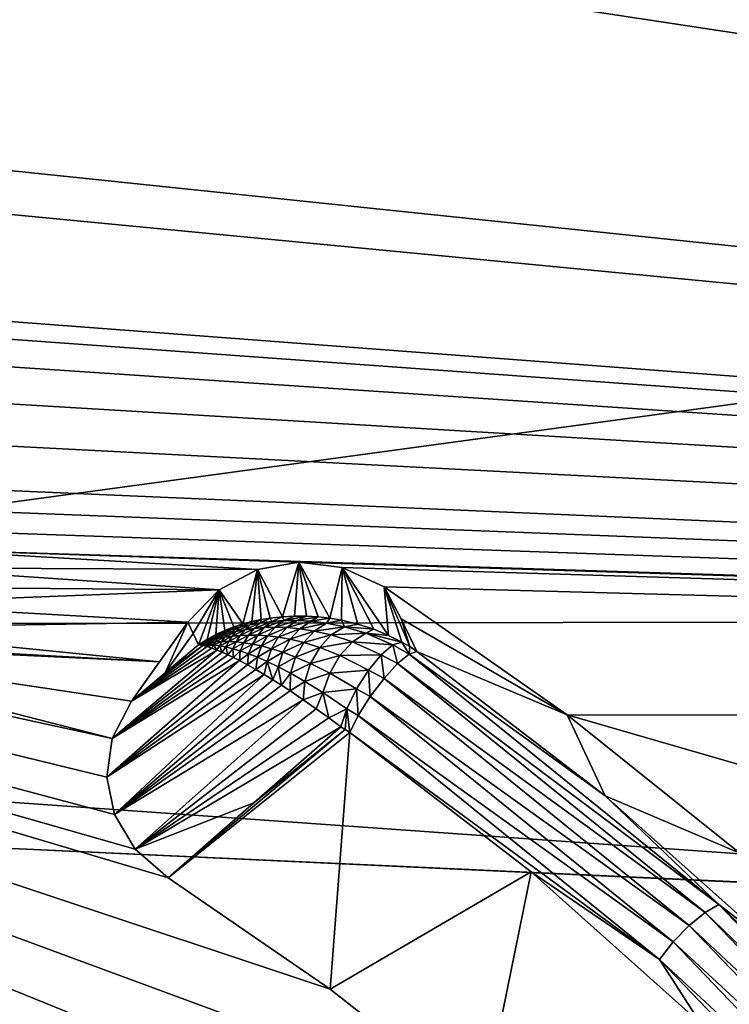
# Model space of a CAD drawing. Header units: metres. Extents: x -31 to 116, y -84 to 84.
# Tile 378 of 656: x 27.82 to 30.14, y -24.72 to -21.51. Entities that reach past the tile are written whole.
import ezdxf

# ---------------------------------------------------------------- set-up
doc = ezdxf.new("R2010")
doc.units = ezdxf.units.M
doc.layers.add('solid_80010000GA_11_1', color=7, linetype='CONTINUOUS')

msp = doc.modelspace()

# ---------------------------------------------------------------- linework, layer by layer
at = {"layer": 'solid_80010000GA_11_1'}
for points in [[(12.5, -19.366802, -55.339149), (103, -23.341595, -56.357498), (103, -18.847979, -58.015087)], [(12.5, -19.366768, 55.339161), (103, -18.848118, 58.015034), (103, -23.341688, 56.357452)], [(12.5, -23.505802, 53.711929), (12.5, -19.366768, 55.339161), (103, -23.341688, 56.357452)], [(12.5, -19.366802, -55.339149), (12.5, -23.505838, -53.711914), (103, -23.341595, -56.357498)], [(44.944008, -23.786966, -56.373806), (23.04767, -20.471352, -57.254906), (23.04767, -19.4, -57.626736)], [(44.944008, -23.786966, -56.373806), (23.04767, -19.4, -57.626736), (23.5, -19.4, -57.635067)], [(44.944008, -20.75223, 57.56015), (23.04767, -19.4, 57.626736), (23.04767, -23.726908, 55.984234)], [(44.944008, -23.786966, -56.373806), (23.5, -19.4, -57.635067), (31.5, -19.4, -57.782387)], [(44.944008, -23.786966, -56.373806), (24.505907, -21.656111, -56.844608), (23.04767, -20.471352, -57.254906)], [(44.944008, -25.275887, 55.722126), (44.944008, -20.75223, 57.56015), (23.04767, -23.726908, 55.984234)], [(44.944008, -23.786966, -56.373806), (25.942295, -21.964745, -56.752953), (24.505907, -21.656111, -56.844608)], [(44.944008, -23.786966, -56.373806), (27.327827, -22.456341, -56.586235), (25.942295, -21.964745, -56.752953)], [(44.944008, -23.786966, -56.373806), (27.43874, -22.523781, -56.56134), (27.327827, -22.456341, -56.586235)], [(44.944008, -23.786966, -56.373806), (27.528032, -22.622425, -56.523815), (27.43874, -22.523781, -56.56134)], [(44.944008, -23.786966, -56.373806), (27.585955, -22.748264, -56.474529), (27.528032, -22.622425, -56.523815)], [(31.004324, -26.905794, -54.68261), (23.04767, -26.9874, -54.487438), (23.04767, -22.747948, -56.389107)], [(28.125021, -23.85359, -56.026711), (23.04767, -22.747948, -56.389107), (26.888149, -23.536854, -56.137028)], [(30.641781, -26.411512, -54.916027), (31.004324, -26.905794, -54.68261), (23.04767, -22.747948, -56.389107)], [(30.242102, -25.938755, -55.133194), (30.641781, -26.411512, -54.916027), (23.04767, -22.747948, -56.389107)], [(29.806677, -25.489529, -55.333946), (30.242102, -25.938755, -55.133194), (23.04767, -22.747948, -56.389107)], [(29.337193, -25.066338, -55.517944), (29.806677, -25.489529, -55.333946), (23.04767, -22.747948, -56.389107)], [(28.83744, -24.672749, -55.684433), (29.337193, -25.066338, -55.517944), (23.04767, -22.747948, -56.389107)], [(28.307953, -24.309553, -55.833866), (28.83744, -24.672749, -55.684433), (23.04767, -22.747948, -56.389107)], [(28.199362, -24.216059, -55.872414), (28.307953, -24.309553, -55.833866), (23.04767, -22.747948, -56.389107)], [(28.132141, -24.102646, -55.920155), (28.199362, -24.216059, -55.872414), (23.04767, -22.747948, -56.389107)], [(28.107334, -23.980614, -55.972126), (28.132141, -24.102646, -55.920155), (23.04767, -22.747948, -56.389107)], [(28.125021, -23.85359, -56.026711), (28.107334, -23.980614, -55.972126), (23.04767, -22.747948, -56.389107)], [(44.944008, -23.786966, -56.373806), (27.60342, -22.888922, -56.417946), (27.585955, -22.748264, -56.474529)], [(44.944008, -23.786966, -56.373806), (27.577269, -23.034727, -56.357948), (27.60342, -22.888922, -56.417946)], [(44.944008, -23.786966, -56.373806), (27.547413, -23.105921, -56.3284), (27.577269, -23.034727, -56.357948)], [(44.944008, -23.786966, -56.373806), (27.506617, -23.173412, -56.299774), (27.547413, -23.105921, -56.3284)], [(44.944008, -23.786966, -56.373806), (27.463099, -23.234928, -56.273552), (27.506617, -23.173412, -56.299774)], [(28.599676, -23.302221, -56.267235), (27.41958, -23.29644, -56.247334), (27.463099, -23.234928, -56.273552)], [(28.735497, -23.27763, -56.27998), (27.463099, -23.234928, -56.273552), (44.944008, -23.786966, -56.373806)], [(28.735497, -23.27763, -56.27998), (28.599676, -23.302221, -56.267235), (27.463099, -23.234928, -56.273552)], [(28.681248, -23.455997, -55.382015), (28.599676, -23.302221, -56.267235), (28.735497, -23.27763, -56.27998)], [(28.720858, -23.45405, -55.341625), (28.681248, -23.455997, -55.382015), (28.735497, -23.27763, -56.27998)], [(28.760075, -23.454374, -55.304832), (28.720858, -23.45405, -55.341625), (28.735497, -23.27763, -56.27998)], [(28.877087, -23.295555, -56.275234), (28.735497, -23.27763, -56.27998), (44.944008, -23.786966, -56.373806)], [(28.836971, -23.461346, -55.241848), (28.735497, -23.27763, -56.27998), (28.877087, -23.295555, -56.275234)], [(28.798828, -23.456844, -55.271591), (28.760075, -23.454374, -55.304832), (28.735497, -23.27763, -56.27998)], [(28.836971, -23.461346, -55.241848), (28.798828, -23.456844, -55.271591), (28.735497, -23.27763, -56.27998)], [(28.474997, -23.368305, -56.237465), (27.368141, -23.35927, -56.220394), (27.41958, -23.29644, -56.247334)], [(28.599676, -23.302221, -56.267235), (28.474997, -23.368305, -56.237465), (27.41958, -23.29644, -56.247334)], [(28.551683, -23.479752, -55.538601), (28.474997, -23.368305, -56.237465), (28.599676, -23.302221, -56.267235)], [(28.581482, -23.471739, -55.498901), (28.551683, -23.479752, -55.538601), (28.599676, -23.302221, -56.267235)], [(28.611431, -23.46529, -55.46138), (28.581482, -23.471739, -55.498901), (28.599676, -23.302221, -56.267235)], [(28.641371, -23.460356, -55.426014), (28.611431, -23.46529, -55.46138), (28.599676, -23.302221, -56.267235)], [(28.681248, -23.455997, -55.382015), (28.641371, -23.460356, -55.426014), (28.599676, -23.302221, -56.267235)], [(28.874323, -23.467775, -55.215588), (28.836971, -23.461346, -55.241848), (28.877087, -23.295555, -56.275234)], [(28.928473, -23.480764, -55.182739), (28.874323, -23.467775, -55.215588), (28.877087, -23.295555, -56.275234)], [(29.013832, -23.358171, -56.251858), (28.877087, -23.295555, -56.275234), (44.944008, -23.786966, -56.373806)], [(29.028322, -23.517046, -55.139805), (28.877087, -23.295555, -56.275234), (29.013832, -23.358171, -56.251858)], [(28.979853, -23.497301, -55.157448), (28.928473, -23.480764, -55.182739), (28.877087, -23.295555, -56.275234)], [(29.028322, -23.517046, -55.139805), (28.979853, -23.497301, -55.157448), (28.877087, -23.295555, -56.275234)], [(12.5, -23.505838, -53.711914), (103, -27.691591, -54.352322), (103, -23.341595, -56.357498)], [(12.5, -23.505802, 53.711929), (103, -23.341688, 56.357452), (103, -27.689806, 54.35323)], [(28.474997, -23.368305, -56.237465), (27.308865, -23.413548, -56.196583), (27.368141, -23.35927, -56.220394)], [(28.474997, -23.368305, -56.237465), (28.371708, -23.474298, -56.19136), (27.308865, -23.413548, -56.196583)], [(28.389767, -23.51078, -55.981312), (28.371708, -23.474298, -56.19136), (28.474997, -23.368305, -56.237465)], [(28.389767, -23.51078, -55.981312), (28.474997, -23.368305, -56.237465), (28.40745, -23.547709, -55.771309)], [(28.43504, -23.530119, -55.719986), (28.40745, -23.547709, -55.771309), (28.474997, -23.368305, -56.237465)], [(28.463512, -23.51457, -55.671097), (28.43504, -23.530119, -55.719986), (28.474997, -23.368305, -56.237465)], [(28.492628, -23.501022, -55.624596), (28.463512, -23.51457, -55.671097), (28.474997, -23.368305, -56.237465)], [(28.522078, -23.489449, -55.58046), (28.492628, -23.501022, -55.624596), (28.474997, -23.368305, -56.237465)], [(28.551683, -23.479752, -55.538601), (28.522078, -23.489449, -55.58046), (28.474997, -23.368305, -56.237465)], [(29.612621, -23.776268, -56.087772), (29.013832, -23.358171, -56.251858), (44.944008, -23.786966, -56.373806)], [(29.069443, -23.463413, -55.681427), (29.013832, -23.358171, -56.251858), (29.612621, -23.776268, -56.087772)], [(29.097637, -23.553596, -55.126205), (29.013832, -23.358171, -56.251858), (29.069443, -23.463413, -55.681427)], [(29.072515, -23.539059, -55.129856), (29.028322, -23.517046, -55.139805), (29.013832, -23.358171, -56.251858)], [(29.097637, -23.553596, -55.126205), (29.072515, -23.539059, -55.129856), (29.013832, -23.358171, -56.251858)], [(28.371708, -23.474298, -56.19136), (27.175976, -23.49333, -56.160854), (27.308865, -23.413548, -56.196583)], [(28.685934, -23.468887, -55.326), (28.681248, -23.455997, -55.382015), (28.720858, -23.45405, -55.341625)], [(28.685934, -23.468887, -55.326), (28.720858, -23.45405, -55.341625), (28.760075, -23.454374, -55.304832)], [(28.371708, -23.474298, -56.19136), (28.279554, -23.603041, -56.135643), (27.175976, -23.49333, -56.160854)], [(28.371708, -23.474298, -56.19136), (28.187561, -23.731659, -56.079662), (28.279554, -23.603041, -56.135643)], [(28.297607, -23.639507, -55.925663), (28.187561, -23.731659, -56.079662), (28.371708, -23.474298, -56.19136)], [(28.389767, -23.51078, -55.981312), (28.297607, -23.639507, -55.925663), (28.371708, -23.474298, -56.19136)], [(28.51325, -23.498873, -55.570126), (28.522078, -23.489449, -55.58046), (28.551683, -23.479752, -55.538601)], [(28.54369, -23.489824, -55.520603), (28.51325, -23.498873, -55.570126), (28.551683, -23.479752, -55.538601)], [(28.529575, -23.503878, -55.513046), (28.54369, -23.489824, -55.520603), (28.575951, -23.482164, -55.471416)], [(28.558451, -23.498487, -55.461948), (28.529575, -23.503878, -55.513046), (28.575951, -23.482164, -55.471416)], [(28.54369, -23.489824, -55.520603), (28.551683, -23.479752, -55.538601), (28.581482, -23.471739, -55.498901)], [(28.575951, -23.482164, -55.471416), (28.54369, -23.489824, -55.520603), (28.581482, -23.471739, -55.498901)], [(28.558451, -23.498487, -55.461948), (28.575951, -23.482164, -55.471416), (28.610224, -23.476007, -55.422585)], [(28.589163, -23.4944, -55.410969), (28.558451, -23.498487, -55.461948), (28.610224, -23.476007, -55.422585)], [(28.575951, -23.482164, -55.471416), (28.581482, -23.471739, -55.498901), (28.611431, -23.46529, -55.46138)], [(28.610224, -23.476007, -55.422585), (28.575951, -23.482164, -55.471416), (28.611431, -23.46529, -55.46138)], [(28.589163, -23.4944, -55.410969), (28.610224, -23.476007, -55.422585), (28.646763, -23.4715, -55.3741)], [(28.621981, -23.491737, -55.36002), (28.589163, -23.4944, -55.410969), (28.646763, -23.4715, -55.3741)], [(28.610224, -23.476007, -55.422585), (28.611431, -23.46529, -55.46138), (28.641371, -23.460356, -55.426014)], [(28.646763, -23.4715, -55.3741), (28.610224, -23.476007, -55.422585), (28.641371, -23.460356, -55.426014)], [(28.621981, -23.491737, -55.36002), (28.646763, -23.4715, -55.3741), (28.685934, -23.468887, -55.326)], [(28.657301, -23.490732, -55.309063), (28.621981, -23.491737, -55.36002), (28.685934, -23.468887, -55.326)], [(28.646763, -23.4715, -55.3741), (28.641371, -23.460356, -55.426014), (28.681248, -23.455997, -55.382015)], [(28.685934, -23.468887, -55.326), (28.646763, -23.4715, -55.3741), (28.681248, -23.455997, -55.382015)], [(28.657301, -23.490732, -55.309063), (28.685934, -23.468887, -55.326), (28.728199, -23.468603, -55.278553)], [(28.69565, -23.491844, -55.258327), (28.657301, -23.490732, -55.309063), (28.728199, -23.468603, -55.278553)], [(28.728199, -23.468603, -55.278553), (28.685934, -23.468887, -55.326), (28.760075, -23.454374, -55.304832)], [(28.69565, -23.491844, -55.258327), (28.728199, -23.468603, -55.278553), (28.774342, -23.471189, -55.231823)], [(28.73793, -23.495611, -55.207668), (28.69565, -23.491844, -55.258327), (28.774342, -23.471189, -55.231823)], [(28.728199, -23.468603, -55.278553), (28.760075, -23.454374, -55.304832), (28.798828, -23.456844, -55.271591)], [(28.774342, -23.471189, -55.231823), (28.728199, -23.468603, -55.278553), (28.798828, -23.456844, -55.271591)], [(28.73793, -23.495611, -55.207668), (28.774342, -23.471189, -55.231823), (28.825634, -23.477499, -55.185814)], [(28.785637, -23.502897, -55.156734), (28.73793, -23.495611, -55.207668), (28.825634, -23.477499, -55.185814)], [(28.774342, -23.471189, -55.231823), (28.798828, -23.456844, -55.271591), (28.836971, -23.461346, -55.241848)], [(28.825634, -23.477499, -55.185814), (28.774342, -23.471189, -55.231823), (28.836971, -23.461346, -55.241848)], [(28.785637, -23.502897, -55.156734), (28.825634, -23.477499, -55.185814), (28.8841, -23.4893, -55.141178)], [(28.825634, -23.477499, -55.185814), (28.836971, -23.461346, -55.241848), (28.874323, -23.467775, -55.215588)], [(28.8841, -23.4893, -55.141178), (28.825634, -23.477499, -55.185814), (28.874323, -23.467775, -55.215588)], [(28.8841, -23.4893, -55.141178), (28.874323, -23.467775, -55.215588), (28.928473, -23.480764, -55.182739)], [(28.8841, -23.4893, -55.141178), (28.928473, -23.480764, -55.182739), (28.979853, -23.497301, -55.157448)], [(29.069443, -23.463413, -55.681427), (29.612621, -23.776268, -56.087772), (29.121498, -23.569572, -55.123573)], [(29.097637, -23.553596, -55.126205), (29.069443, -23.463413, -55.681427), (29.121498, -23.569572, -55.123573)], [(12.5, -27.509588, 51.775642), (12.5, -23.505802, 53.711929), (103, -27.689806, 54.35323)], [(12.5, -23.505838, -53.711914), (12.5, -27.509621, -51.775623), (103, -27.691591, -54.352322)], [(28.279554, -23.603041, -56.135643), (27.030684, -23.534685, -56.14069), (27.175976, -23.49333, -56.160854)], [(28.389767, -23.51078, -55.981312), (28.40745, -23.547709, -55.771309), (28.297607, -23.639507, -55.925663)], [(28.457298, -23.520838, -55.670113), (28.43504, -23.530119, -55.719986), (28.463512, -23.51457, -55.671097)], [(28.447422, -23.533344, -55.664715), (28.452232, -23.526974, -55.667377), (28.476595, -23.518181, -55.615746)], [(28.469261, -23.527676, -55.61171), (28.447422, -23.533344, -55.664715), (28.476595, -23.518181, -55.615746)], [(28.452232, -23.526974, -55.667377), (28.457298, -23.520838, -55.670113), (28.484488, -23.509228, -55.619965)], [(28.476595, -23.518181, -55.615746), (28.452232, -23.526974, -55.667377), (28.484488, -23.509228, -55.619965)], [(28.457298, -23.520838, -55.670113), (28.463512, -23.51457, -55.671097), (28.492628, -23.501022, -55.624596)], [(28.484488, -23.509228, -55.619965), (28.457298, -23.520838, -55.670113), (28.492628, -23.501022, -55.624596)], [(28.469261, -23.527676, -55.61171), (28.476595, -23.518181, -55.615746), (28.50234, -23.510466, -55.564308)], [(28.492397, -23.52306, -55.558849), (28.469261, -23.527676, -55.61171), (28.50234, -23.510466, -55.564308)], [(28.476595, -23.518181, -55.615746), (28.484488, -23.509228, -55.619965), (28.51325, -23.498873, -55.570126)], [(28.50234, -23.510466, -55.564308), (28.476595, -23.518181, -55.615746), (28.51325, -23.498873, -55.570126)], [(28.484488, -23.509228, -55.619965), (28.492628, -23.501022, -55.624596), (28.522078, -23.489449, -55.58046)], [(28.51325, -23.498873, -55.570126), (28.484488, -23.509228, -55.619965), (28.522078, -23.489449, -55.58046)], [(28.492397, -23.52306, -55.558849), (28.50234, -23.510466, -55.564308), (28.529575, -23.503878, -55.513046)], [(28.516928, -23.51955, -55.506104), (28.492397, -23.52306, -55.558849), (28.529575, -23.503878, -55.513046)], [(28.50234, -23.510466, -55.564308), (28.51325, -23.498873, -55.570126), (28.54369, -23.489824, -55.520603)], [(28.529575, -23.503878, -55.513046), (28.50234, -23.510466, -55.564308), (28.54369, -23.489824, -55.520603)], [(28.50589, -23.536667, -55.499851), (28.516928, -23.51955, -55.506104), (28.542995, -23.517231, -55.453442)], [(28.529842, -23.53808, -55.446041), (28.50589, -23.536667, -55.499851), (28.542995, -23.517231, -55.453442)], [(28.516928, -23.51955, -55.506104), (28.529575, -23.503878, -55.513046), (28.558451, -23.498487, -55.461948)], [(28.542995, -23.517231, -55.453442), (28.516928, -23.51955, -55.506104), (28.558451, -23.498487, -55.461948)], [(28.529842, -23.53808, -55.446041), (28.542995, -23.517231, -55.453442), (28.570791, -23.516211, -55.400795)], [(28.555525, -23.540943, -55.392303), (28.529842, -23.53808, -55.446041), (28.570791, -23.516211, -55.400795)], [(28.542995, -23.517231, -55.453442), (28.558451, -23.498487, -55.461948), (28.589163, -23.4944, -55.410969)], [(28.570791, -23.516211, -55.400795), (28.542995, -23.517231, -55.453442), (28.589163, -23.4944, -55.410969)], [(28.555525, -23.540943, -55.392303), (28.570791, -23.516211, -55.400795), (28.600567, -23.51663, -55.348045)], [(28.583174, -23.545418, -55.338535), (28.555525, -23.540943, -55.392303), (28.600567, -23.51663, -55.348045)], [(28.570791, -23.516211, -55.400795), (28.589163, -23.4944, -55.410969), (28.621981, -23.491737, -55.36002)], [(28.600567, -23.51663, -55.348045), (28.570791, -23.516211, -55.400795), (28.621981, -23.491737, -55.36002)], [(28.583174, -23.545418, -55.338535), (28.600567, -23.51663, -55.348045), (28.632715, -23.518734, -55.295097)], [(28.600567, -23.51663, -55.348045), (28.621981, -23.491737, -55.36002), (28.657301, -23.490732, -55.309063)], [(28.632715, -23.518734, -55.295097), (28.600567, -23.51663, -55.348045), (28.657301, -23.490732, -55.309063)], [(28.632715, -23.518734, -55.295097), (28.657301, -23.490732, -55.309063), (28.69565, -23.491844, -55.258327)], [(28.66778, -23.523003, -55.242184), (28.632715, -23.518734, -55.295097), (28.69565, -23.491844, -55.258327)], [(28.66778, -23.523003, -55.242184), (28.69565, -23.491844, -55.258327), (28.73793, -23.495611, -55.207668)], [(28.706673, -23.530006, -55.189064), (28.66778, -23.523003, -55.242184), (28.73793, -23.495611, -55.207668)], [(28.706673, -23.530006, -55.189064), (28.73793, -23.495611, -55.207668), (28.785637, -23.502897, -55.156734)], [(28.750929, -23.540653, -55.135231), (28.706673, -23.530006, -55.189064), (28.785637, -23.502897, -55.156734)], [(28.750929, -23.540653, -55.135231), (28.785637, -23.502897, -55.156734), (28.841331, -23.515667, -55.105846)], [(28.803284, -23.557001, -55.080894), (28.750929, -23.540653, -55.135231), (28.841331, -23.515667, -55.105846)], [(28.841331, -23.515667, -55.105846), (28.785637, -23.502897, -55.156734), (28.8841, -23.4893, -55.141178)], [(28.803284, -23.557001, -55.080894), (28.841331, -23.515667, -55.105846), (28.910509, -23.537764, -55.054749)], [(28.841331, -23.515667, -55.105846), (28.8841, -23.4893, -55.141178), (28.953926, -23.509935, -55.098537)], [(28.910509, -23.537764, -55.054749), (28.841331, -23.515667, -55.105846), (28.953926, -23.509935, -55.098537)], [(28.953926, -23.509935, -55.098537), (28.8841, -23.4893, -55.141178), (28.979853, -23.497301, -55.157448)], [(28.910509, -23.537764, -55.054749), (28.953926, -23.509935, -55.098537), (29.042582, -23.548267, -55.063625)], [(28.953926, -23.509935, -55.098537), (28.979853, -23.497301, -55.157448), (29.028322, -23.517046, -55.139805)], [(28.953926, -23.509935, -55.098537), (29.028322, -23.517046, -55.139805), (29.072515, -23.539059, -55.129856)], [(28.953926, -23.509935, -55.098537), (29.072515, -23.539059, -55.129856), (29.042582, -23.548267, -55.063625)], [(28.279554, -23.603041, -56.135643), (26.888149, -23.536854, -56.137028), (27.030684, -23.534685, -56.14069)], [(28.187561, -23.731659, -56.079662), (28.125021, -23.85359, -56.026711), (26.888149, -23.536854, -56.137028)], [(28.279554, -23.603041, -56.135643), (28.187561, -23.731659, -56.079662), (26.888149, -23.536854, -56.137028)], [(28.420609, -23.550081, -55.712055), (28.187561, -23.731659, -56.079662), (28.297607, -23.639507, -55.925663)], [(28.420609, -23.550081, -55.712055), (28.43508, -23.553873, -55.655499), (28.187561, -23.731659, -56.079662)], [(28.420609, -23.550081, -55.712055), (28.297607, -23.639507, -55.925663), (28.40745, -23.547709, -55.771309)], [(28.42453, -23.543293, -55.716595), (28.40745, -23.547709, -55.771309), (28.43504, -23.530119, -55.719986)], [(28.420609, -23.550081, -55.712055), (28.40745, -23.547709, -55.771309), (28.42453, -23.543293, -55.716595)], [(28.420609, -23.550081, -55.712055), (28.42453, -23.543293, -55.716595), (28.442877, -23.539936, -55.662128)], [(28.438602, -23.54674, -55.659626), (28.420609, -23.550081, -55.712055), (28.442877, -23.539936, -55.662128)], [(28.438602, -23.54674, -55.659626), (28.43508, -23.553873, -55.655499), (28.420609, -23.550081, -55.712055)], [(28.42453, -23.543293, -55.716595), (28.43504, -23.530119, -55.719986), (28.457298, -23.520838, -55.670113)], [(28.452232, -23.526974, -55.667377), (28.42453, -23.543293, -55.716595), (28.457298, -23.520838, -55.670113)], [(28.447422, -23.533344, -55.664715), (28.42453, -23.543293, -55.716595), (28.452232, -23.526974, -55.667377)], [(28.442877, -23.539936, -55.662128), (28.42453, -23.543293, -55.716595), (28.447422, -23.533344, -55.664715)], [(28.456388, -23.548147, -55.604248), (28.43508, -23.553873, -55.655499), (28.438602, -23.54674, -55.659626)], [(28.456388, -23.548147, -55.604248), (28.450676, -23.558947, -55.601608), (28.43508, -23.553873, -55.655499)], [(28.438602, -23.54674, -55.659626), (28.442877, -23.539936, -55.662128), (28.462517, -23.537678, -55.607872)], [(28.456388, -23.548147, -55.604248), (28.438602, -23.54674, -55.659626), (28.462517, -23.537678, -55.607872)], [(28.442877, -23.539936, -55.662128), (28.447422, -23.533344, -55.664715), (28.469261, -23.527676, -55.61171)], [(28.462517, -23.537678, -55.607872), (28.442877, -23.539936, -55.662128), (28.469261, -23.527676, -55.61171)], [(28.456388, -23.548147, -55.604248), (28.467207, -23.565159, -55.550411), (28.450676, -23.558947, -55.601608)], [(28.456388, -23.548147, -55.604248), (28.462517, -23.537678, -55.607872), (28.483492, -23.536564, -55.553787)], [(28.475691, -23.550882, -55.54916), (28.456388, -23.548147, -55.604248), (28.483492, -23.536564, -55.553787)], [(28.475691, -23.550882, -55.54916), (28.467207, -23.565159, -55.550411), (28.456388, -23.548147, -55.604248)], [(28.462517, -23.537678, -55.607872), (28.469261, -23.527676, -55.61171), (28.492397, -23.52306, -55.558849)], [(28.483492, -23.536564, -55.553787), (28.462517, -23.537678, -55.607872), (28.492397, -23.52306, -55.558849)], [(28.475691, -23.550882, -55.54916), (28.483492, -23.536564, -55.553787), (28.50589, -23.536667, -55.499851)], [(28.49659, -23.555029, -55.494366), (28.475691, -23.550882, -55.54916), (28.50589, -23.536667, -55.499851)], [(28.483492, -23.536564, -55.553787), (28.492397, -23.52306, -55.558849), (28.516928, -23.51955, -55.506104)], [(28.50589, -23.536667, -55.499851), (28.483492, -23.536564, -55.553787), (28.516928, -23.51955, -55.506104)], [(28.49659, -23.555029, -55.494366), (28.50589, -23.536667, -55.499851), (28.529842, -23.53808, -55.446041)], [(28.519211, -23.560694, -55.439873), (28.49659, -23.555029, -55.494366), (28.529842, -23.53808, -55.446041)], [(28.519211, -23.560694, -55.439873), (28.529842, -23.53808, -55.446041), (28.555525, -23.540943, -55.392303)], [(28.543718, -23.568027, -55.385685), (28.519211, -23.560694, -55.439873), (28.555525, -23.540943, -55.392303)], [(28.543718, -23.568027, -55.385685), (28.555525, -23.540943, -55.392303), (28.583174, -23.545418, -55.338535)], [(28.570337, -23.577219, -55.331779), (28.543718, -23.568027, -55.385685), (28.583174, -23.545418, -55.338535)], [(28.570337, -23.577219, -55.331779), (28.583174, -23.545418, -55.338535), (28.613155, -23.551781, -55.284668)], [(28.613155, -23.551781, -55.284668), (28.583174, -23.545418, -55.338535), (28.632715, -23.518734, -55.295097)], [(28.613155, -23.551781, -55.284668), (28.632715, -23.518734, -55.295097), (28.66778, -23.523003, -55.242184)], [(28.645987, -23.560509, -55.230934), (28.613155, -23.551781, -55.284668), (28.66778, -23.523003, -55.242184)], [(28.645987, -23.560509, -55.230934), (28.66778, -23.523003, -55.242184), (28.706673, -23.530006, -55.189064)], [(28.682518, -23.572206, -55.177162), (28.645987, -23.560509, -55.230934), (28.706673, -23.530006, -55.189064)], [(28.682518, -23.572206, -55.177162), (28.706673, -23.530006, -55.189064), (28.750929, -23.540653, -55.135231)], [(28.724178, -23.587833, -55.122955), (28.682518, -23.572206, -55.177162), (28.750929, -23.540653, -55.135231)], [(28.724178, -23.587833, -55.122955), (28.750929, -23.540653, -55.135231), (28.803284, -23.557001, -55.080894)], [(28.869656, -23.583096, -55.025448), (28.803284, -23.557001, -55.080894), (28.910509, -23.537764, -55.054749)], [(28.869656, -23.583096, -55.025448), (28.910509, -23.537764, -55.054749), (29.004091, -23.58021, -55.009605)], [(28.910509, -23.537764, -55.054749), (29.042582, -23.548267, -55.063625), (29.004091, -23.58021, -55.009605)], [(29.004091, -23.58021, -55.009605), (29.042582, -23.548267, -55.063625), (29.058329, -23.608986, -54.996864)], [(29.042582, -23.548267, -55.063625), (29.072515, -23.539059, -55.129856), (29.096186, -23.578081, -55.054146)], [(29.042582, -23.548267, -55.063625), (29.096186, -23.578081, -55.054146), (29.058329, -23.608986, -54.996864)], [(29.096186, -23.578081, -55.054146), (29.072515, -23.539059, -55.129856), (29.097637, -23.553596, -55.126205)], [(28.467207, -23.565159, -55.550411), (28.125021, -23.85359, -56.026711), (28.187561, -23.731659, -56.079662)], [(28.467207, -23.565159, -55.550411), (28.484541, -23.572392, -55.501835), (28.125021, -23.85359, -56.026711)], [(28.484541, -23.572392, -55.501835), (28.502611, -23.580559, -55.455734), (28.125021, -23.85359, -56.026711)], [(28.502611, -23.580559, -55.455734), (28.521322, -23.589577, -55.41209), (28.125021, -23.85359, -56.026711)], [(28.43508, -23.553873, -55.655499), (28.450676, -23.558947, -55.601608), (28.187561, -23.731659, -56.079662)], [(28.450676, -23.558947, -55.601608), (28.467207, -23.565159, -55.550411), (28.187561, -23.731659, -56.079662)], [(28.475691, -23.550882, -55.54916), (28.484541, -23.572392, -55.501835), (28.467207, -23.565159, -55.550411)], [(28.49659, -23.555029, -55.494366), (28.484541, -23.572392, -55.501835), (28.475691, -23.550882, -55.54916)], [(28.49659, -23.555029, -55.494366), (28.502611, -23.580559, -55.455734), (28.484541, -23.572392, -55.501835)], [(28.519211, -23.560694, -55.439873), (28.502611, -23.580559, -55.455734), (28.49659, -23.555029, -55.494366)], [(28.519211, -23.560694, -55.439873), (28.521322, -23.589577, -55.41209), (28.502611, -23.580559, -55.455734)], [(28.543718, -23.568027, -55.385685), (28.521322, -23.589577, -55.41209), (28.519211, -23.560694, -55.439873)], [(28.543718, -23.568027, -55.385685), (28.540564, -23.59936, -55.370903), (28.521322, -23.589577, -55.41209)], [(28.570337, -23.577219, -55.331779), (28.540564, -23.59936, -55.370903), (28.543718, -23.568027, -55.385685)], [(28.570337, -23.577219, -55.331779), (28.566986, -23.613506, -55.319584), (28.540564, -23.59936, -55.370903)], [(28.5994, -23.588558, -55.278179), (28.566986, -23.613506, -55.319584), (28.570337, -23.577219, -55.331779)], [(28.5994, -23.588558, -55.278179), (28.570337, -23.577219, -55.331779), (28.613155, -23.551781, -55.284668)], [(28.5994, -23.588558, -55.278179), (28.613155, -23.551781, -55.284668), (28.645987, -23.560509, -55.230934)], [(28.631367, -23.602478, -55.225147), (28.5994, -23.588558, -55.278179), (28.645987, -23.560509, -55.230934)], [(28.631367, -23.602478, -55.225147), (28.645987, -23.560509, -55.230934), (28.682518, -23.572206, -55.177162)], [(28.666985, -23.619585, -55.172718), (28.631367, -23.602478, -55.225147), (28.682518, -23.572206, -55.177162)], [(28.666985, -23.619585, -55.172718), (28.682518, -23.572206, -55.177162), (28.724178, -23.587833, -55.122955)], [(28.773518, -23.609371, -55.06863), (28.724178, -23.587833, -55.122955), (28.803284, -23.557001, -55.080894)], [(28.773518, -23.609371, -55.06863), (28.803284, -23.557001, -55.080894), (28.869656, -23.583096, -55.025448)], [(28.869656, -23.583096, -55.025448), (29.004091, -23.58021, -55.009605), (28.962421, -23.630413, -54.975327)], [(28.962421, -23.630413, -54.975327), (29.004091, -23.58021, -55.009605), (29.013687, -23.657639, -54.960583)], [(29.004091, -23.58021, -55.009605), (29.058329, -23.608986, -54.996864), (29.013687, -23.657639, -54.960583)], [(29.058329, -23.608986, -54.996864), (29.096186, -23.578081, -55.054146), (30.108292, -24.396463, -54.723404)], [(29.096186, -23.578081, -55.054146), (29.097637, -23.553596, -55.126205), (29.121498, -23.569572, -55.123573)], [(29.096186, -23.578081, -55.054146), (29.121498, -23.569572, -55.123573), (29.736757, -24.041321, -54.935436)], [(30.108292, -24.396463, -54.723404), (29.096186, -23.578081, -55.054146), (29.736757, -24.041321, -54.935436)], [(29.736757, -24.041321, -54.935436), (29.121498, -23.569572, -55.123573), (29.612621, -23.776268, -56.087772)], [(28.540564, -23.59936, -55.370903), (28.107334, -23.980614, -55.972126), (28.125021, -23.85359, -56.026711)], [(28.540564, -23.59936, -55.370903), (28.566986, -23.613506, -55.319584), (28.107334, -23.980614, -55.972126)], [(28.566986, -23.613506, -55.319584), (28.59411, -23.628773, -55.2724), (28.107334, -23.980614, -55.972126)], [(28.521322, -23.589577, -55.41209), (28.540564, -23.59936, -55.370903), (28.125021, -23.85359, -56.026711)], [(28.5994, -23.588558, -55.278179), (28.59411, -23.628773, -55.2724), (28.566986, -23.613506, -55.319584)], [(28.631367, -23.602478, -55.225147), (28.59411, -23.628773, -55.2724), (28.5994, -23.588558, -55.278179)], [(28.631367, -23.602478, -55.225147), (28.621784, -23.645025, -55.229328), (28.59411, -23.628773, -55.2724)], [(28.631367, -23.602478, -55.225147), (28.649883, -23.662153, -55.190315), (28.621784, -23.645025, -55.229328)], [(28.666985, -23.619585, -55.172718), (28.649883, -23.662153, -55.190315), (28.631367, -23.602478, -55.225147)], [(28.707462, -23.640814, -55.120865), (28.666985, -23.619585, -55.172718), (28.724178, -23.587833, -55.122955)], [(28.707462, -23.640814, -55.120865), (28.724178, -23.587833, -55.122955), (28.773518, -23.609371, -55.06863)], [(28.754868, -23.667871, -55.070255), (28.707462, -23.640814, -55.120865), (28.773518, -23.609371, -55.06863)], [(28.754868, -23.667871, -55.070255), (28.773518, -23.609371, -55.06863), (28.836016, -23.640697, -55.013916)], [(28.836016, -23.640697, -55.013916), (28.773518, -23.609371, -55.06863), (28.869656, -23.583096, -55.025448)], [(28.836016, -23.640697, -55.013916), (28.869656, -23.583096, -55.025448), (28.962421, -23.630413, -54.975327)], [(30.063753, -24.422079, -54.668358), (29.013687, -23.657639, -54.960583), (29.058329, -23.608986, -54.996864)], [(30.063753, -24.422079, -54.668358), (29.058329, -23.608986, -54.996864), (30.108292, -24.396463, -54.723404)], [(28.59411, -23.628773, -55.2724), (28.621784, -23.645025, -55.229328), (28.107334, -23.980614, -55.972126)], [(28.621784, -23.645025, -55.229328), (28.132141, -24.102646, -55.920155), (28.107334, -23.980614, -55.972126)], [(28.621784, -23.645025, -55.229328), (28.649883, -23.662153, -55.190315), (28.132141, -24.102646, -55.920155)], [(28.666985, -23.619585, -55.172718), (28.678291, -23.680052, -55.155285), (28.649883, -23.662153, -55.190315)], [(28.707462, -23.640814, -55.120865), (28.678291, -23.680052, -55.155285), (28.666985, -23.619585, -55.172718)], [(28.707462, -23.640814, -55.120865), (28.706879, -23.698606, -55.124237), (28.678291, -23.680052, -55.155285)], [(28.754868, -23.667871, -55.070255), (28.706879, -23.698606, -55.124237), (28.707462, -23.640814, -55.120865)], [(28.813463, -23.704023, -55.021545), (28.754868, -23.667871, -55.070255), (28.836016, -23.640697, -55.013916)], [(28.813463, -23.704023, -55.021545), (28.836016, -23.640697, -55.013916), (28.923206, -23.692005, -54.965294)], [(28.836016, -23.640697, -55.013916), (28.962421, -23.630413, -54.975327), (28.923206, -23.692005, -54.965294)], [(28.923206, -23.692005, -54.965294), (28.962421, -23.630413, -54.975327), (28.968609, -23.717175, -54.950615)], [(28.962421, -23.630413, -54.975327), (29.013687, -23.657639, -54.960583), (28.968609, -23.717175, -54.950615)], [(28.649883, -23.662153, -55.190315), (28.678291, -23.680052, -55.155285), (28.132141, -24.102646, -55.920155)], [(28.754868, -23.667871, -55.070255), (28.749718, -23.727371, -55.08519), (28.706879, -23.698606, -55.124237)], [(28.813463, -23.704023, -55.021545), (28.749718, -23.727371, -55.08519), (28.754868, -23.667871, -55.070255)], [(30.011673, -24.464788, -54.634598), (28.968609, -23.717175, -54.950615), (29.013687, -23.657639, -54.960583)], [(30.063753, -24.422079, -54.668358), (30.011673, -24.464788, -54.634598), (29.013687, -23.657639, -54.960583)], [(28.678291, -23.680052, -55.155285), (28.706879, -23.698606, -55.124237), (28.132141, -24.102646, -55.920155)], [(28.706879, -23.698606, -55.124237), (28.749718, -23.727371, -55.08519), (28.132141, -24.102646, -55.920155)], [(28.813463, -23.704023, -55.021545), (28.791977, -23.756804, -55.054996), (28.749718, -23.727371, -55.08519)], [(28.813463, -23.704023, -55.021545), (28.833319, -23.786596, -55.033466), (28.791977, -23.756804, -55.054996)], [(28.813463, -23.704023, -55.021545), (28.923206, -23.692005, -54.965294), (28.891781, -23.756699, -54.98101)], [(28.813463, -23.704023, -55.021545), (28.891781, -23.756699, -54.98101), (28.833319, -23.786596, -55.033466)], [(28.891781, -23.756699, -54.98101), (28.923206, -23.692005, -54.965294), (28.929508, -23.77907, -54.968227)], [(28.923206, -23.692005, -54.965294), (28.968609, -23.717175, -54.950615), (28.929508, -23.77907, -54.968227)], [(44.944008, -25.275887, 55.722126), (23.04767, -23.726908, 55.984234), (23.04767, -27.916229, 54.017448)], [(28.749718, -23.727371, -55.08519), (28.199362, -24.216059, -55.872414), (28.132141, -24.102646, -55.920155)], [(28.749718, -23.727371, -55.08519), (28.791977, -23.756804, -55.054996), (28.199362, -24.216059, -55.872414)], [(29.959459, -24.518578, -54.627071), (28.929508, -23.77907, -54.968227), (28.968609, -23.717175, -54.950615)], [(30.011673, -24.464788, -54.634598), (29.959459, -24.518578, -54.627071), (28.968609, -23.717175, -54.950615)], [(28.791977, -23.756804, -55.054996), (28.833319, -23.786596, -55.033466), (28.199362, -24.216059, -55.872414)], [(28.891781, -23.756699, -54.98101), (28.872465, -23.815729, -55.020523), (28.833319, -23.786596, -55.033466)], [(28.891781, -23.756699, -54.98101), (28.887123, -23.824903, -55.015083), (28.872465, -23.815729, -55.020523)], [(28.891781, -23.756699, -54.98101), (28.901815, -23.834812, -55.010639), (28.887123, -23.824903, -55.015083)], [(28.891781, -23.756699, -54.98101), (28.929508, -23.77907, -54.968227), (28.901815, -23.834812, -55.010639)], [(28.833319, -23.786596, -55.033466), (28.872465, -23.815729, -55.020523), (28.199362, -24.216059, -55.872414)], [(28.929508, -23.77907, -54.968227), (29.914537, -24.575731, -54.646702), (28.901815, -23.834812, -55.010639)], [(29.959459, -24.518578, -54.627071), (29.914537, -24.575731, -54.646702), (28.929508, -23.77907, -54.968227)], [(29.612621, -23.776268, -56.087772), (44.944008, -23.786966, -56.373806), (44.944008, -28.208645, -54.296394)], [(30.177885, -24.228657, -55.904594), (29.612621, -23.776268, -56.087772), (44.944008, -28.208645, -54.296394)], [(29.736757, -24.041321, -54.935436), (29.612621, -23.776268, -56.087772), (30.177885, -24.228657, -55.904594)], [(28.587515, -24.064459, -55.432682), (28.199362, -24.216059, -55.872414), (28.872465, -23.815729, -55.020523)], [(28.887123, -23.824903, -55.015083), (28.901815, -23.834812, -55.010639), (28.307953, -24.309553, -55.833866)], [(28.587515, -24.064459, -55.432682), (28.887123, -23.824903, -55.015083), (28.307953, -24.309553, -55.833866)], [(28.901815, -23.834812, -55.010639), (28.83744, -24.672749, -55.684433), (28.307953, -24.309553, -55.833866)], [(28.587515, -24.064459, -55.432682), (28.872465, -23.815729, -55.020523), (28.887123, -23.824903, -55.015083)], [(28.901815, -23.834812, -55.010639), (29.495243, -24.290222, -54.829735), (28.83744, -24.672749, -55.684433)], [(29.914537, -24.575731, -54.646702), (29.495243, -24.290222, -54.829735), (28.901815, -23.834812, -55.010639)], [(28.587515, -24.064459, -55.432682), (28.307953, -24.309553, -55.833866), (28.199362, -24.216059, -55.872414)], [(30.310434, -24.55241, -54.724037), (29.736757, -24.041321, -54.935436), (30.177885, -24.228657, -55.904594)], [(30.108292, -24.396463, -54.723404), (29.736757, -24.041321, -54.935436), (30.310434, -24.55241, -54.724037)], [(29.495243, -24.290222, -54.829735), (29.337193, -25.066338, -55.517944), (28.83744, -24.672749, -55.684433)], [(29.495243, -24.290222, -54.829735), (30.04884, -24.783773, -54.62574), (29.337193, -25.066338, -55.517944)], [(29.914537, -24.575731, -54.646702), (30.04884, -24.783773, -54.62574), (29.495243, -24.290222, -54.829735)], [(30.063753, -24.422079, -54.668358), (30.108292, -24.396463, -54.723404), (30.997023, -25.320824, -54.325623)], [(30.108292, -24.396463, -54.723404), (30.310434, -24.55241, -54.724037), (30.83882, -25.09901, -54.489487)], [(30.997023, -25.320824, -54.325623), (30.108292, -24.396463, -54.723404), (30.83882, -25.09901, -54.489487)], [(30.063753, -24.422079, -54.668358), (30.946566, -25.34024, -54.273216), (30.011673, -24.464788, -54.634598)], [(30.063753, -24.422079, -54.668358), (30.997023, -25.320824, -54.325623), (30.946566, -25.34024, -54.273216)], [(30.011673, -24.464788, -54.634598), (30.887949, -25.376122, -54.242359), (29.959459, -24.518578, -54.627071)], [(30.946566, -25.34024, -54.273216), (30.887949, -25.376122, -54.242359), (30.011673, -24.464788, -54.634598)], [(29.959459, -24.518578, -54.627071), (30.82951, -25.423426, -54.237583), (29.914537, -24.575731, -54.646702)], [(30.887949, -25.376122, -54.242359), (30.82951, -25.423426, -54.237583), (29.959459, -24.518578, -54.627071)], [(29.914537, -24.575731, -54.646702), (30.77956, -25.475361, -54.259422), (30.04884, -24.783773, -54.62574)], [(30.82951, -25.423426, -54.237583), (30.77956, -25.475361, -54.259422), (29.914537, -24.575731, -54.646702)]]:
    msp.add_3dface(points, dxfattribs=at)

doc.saveas('drawing.dxf')
